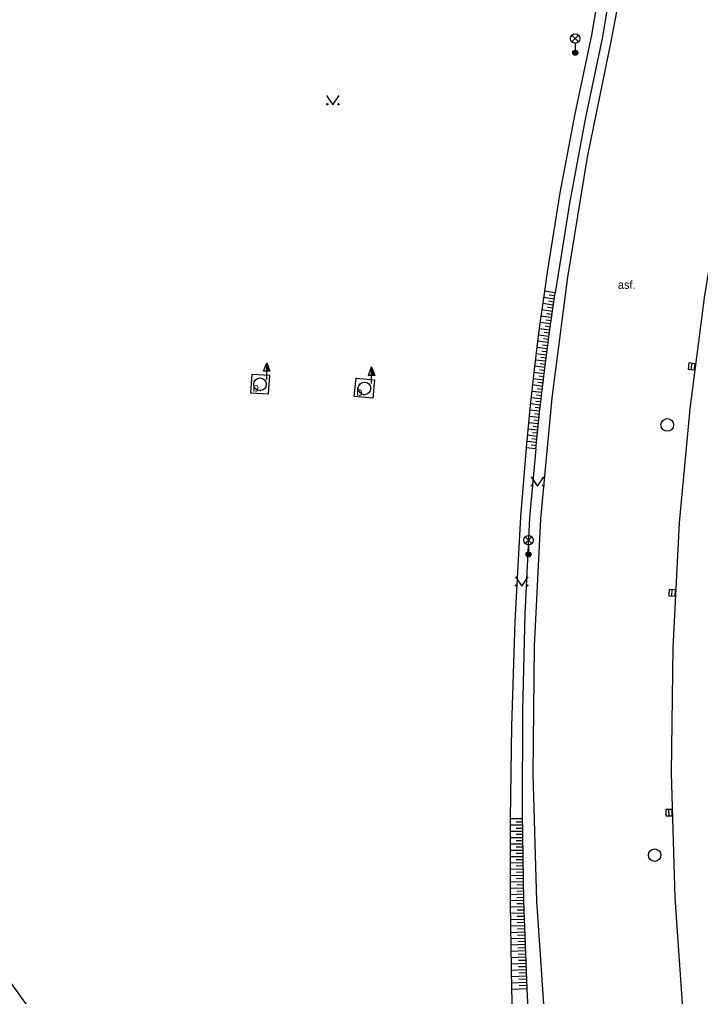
# Model space of a CAD drawing. Extents: x -596024 to -594475, y -1163820 to -1161957.
# Drawn here: x -594931.8 to -594877.7, y -1162768.8 to -1162691.2 of the extents above; entities that cross this region are included whole.
import ezdxf

# ---------------------------------------------------------------- set-up
doc = ezdxf.new("R2010")
doc.units = 0
for name, color, linetype in [('Level 10', 7, 'Continuous'), ('Level 11', 7, 'Continuous'), ('Level 14', 7, 'Continuous'), ('Level 15', 7, 'Continuous'), ('Level 23', 7, 'Continuous'), ('Level 25', 7, 'Continuous'), ('Level 27', 7, 'Continuous'), ('Level 33', 7, 'Continuous'), ('Level 36', 7, 'Continuous'), ('Level 40', 7, 'Continuous')]:
    doc.layers.add(name, color=color, linetype=linetype)

msp = doc.modelspace()

# ---------------------------------------------------------------- linework, layer by layer
at = {"layer": 'Level 10'}
for points in [[(-594878.54, -1162667.69), (-594881.4, -1162676.94), (-594882.97, -1162683.2), (-594884.79, -1162692.71)], [(-594884.79, -1162692.71), (-594886.7, -1162702.17), (-594888.28, -1162711.7), (-594889.52, -1162721.28), (-594890.41, -1162730.89)], [(-594874.05, -1162695.24), (-594875.88, -1162704.16), (-594877.39, -1162713.14), (-594878.56, -1162722.17), (-594879.41, -1162731.23)], [(-594890.41, -1162730.89), (-594890.92, -1162741.01), (-594891.03, -1162751.15), (-594890.74, -1162761.28), (-594890.05, -1162771.39)], [(-594879.41, -1162731.23), (-594879.92, -1162741.15), (-594880.03, -1162751.08), (-594879.75, -1162761.01), (-594879.07, -1162770.92)]]:
    msp.add_lwpolyline(points, dxfattribs=at)
at = {"layer": 'Level 11'}
for points in [[(-594913.36, -1162719.43), (-594913.45, -1162720.89)], [(-594911.93, -1162719.52), (-594913.36, -1162719.43)], [(-594912.02, -1162720.98), (-594911.93, -1162719.52)], [(-594905.22, -1162721.18), (-594905.07, -1162719.72)], [(-594905.07, -1162719.72), (-594903.6, -1162719.87)], [(-594903.6, -1162719.87), (-594903.75, -1162721.33)], [(-594913.45, -1162720.89), (-594912.02, -1162720.98)], [(-594903.75, -1162721.33), (-594905.22, -1162721.18)]]:
    msp.add_lwpolyline(points, dxfattribs=at)
at = {"layer": 'Level 14'}
for points in [[(-594885.9, -1162689.66), (-594886.37, -1162692.47)], [(-594885.08, -1162690.05), (-594885.49, -1162692.62)], [(-594886.37, -1162692.47), (-594887.7, -1162698.72)], [(-594885.49, -1162692.62), (-594886.87, -1162699.15)], [(-594887.7, -1162698.72), (-594888.88, -1162705)], [(-594886.87, -1162699.15), (-594888.09, -1162705.7)], [(-594888.88, -1162705), (-594889.89, -1162711.31)], [(-594888.09, -1162705.7), (-594889.26, -1162712.94)], [(-594889.89, -1162711.31), (-594890.11, -1162712.82)], [(-594890.11, -1162712.82), (-594890.54, -1162715.93), (-594890.92, -1162719.04), (-594891.27, -1162722.15), (-594891.57, -1162725.27)], [(-594890.8, -1162725.35), (-594890.47, -1162722.24), (-594890.1, -1162719.14), (-594889.7, -1162716.04), (-594889.26, -1162712.94)], [(-594891.57, -1162725.27), (-594892.02, -1162730.75)], [(-594890.8, -1162725.35), (-594891.3, -1162730.82)], [(-594892.02, -1162730.75), (-594892.46, -1162739.06)], [(-594891.3, -1162730.82), (-594891.66, -1162738.46)], [(-594891.66, -1162738.46), (-594891.85, -1162746.1)], [(-594892.46, -1162739.06), (-594892.73, -1162747.38)], [(-594891.85, -1162746.1), (-594891.88, -1162754.24)], [(-594892.73, -1162747.38), (-594892.84, -1162754.74)], [(-594892.84, -1162754.74), (-594892.83, -1162761.51), (-594892.72, -1162768.28)], [(-594891.88, -1162754.24), (-594891.76, -1162761.24), (-594891.51, -1162768.23)], [(-594892.72, -1162768.28), (-594892.63, -1162771.43)], [(-594891.51, -1162768.23), (-594891.35, -1162771.44)]]:
    msp.add_lwpolyline(points, dxfattribs=at)
at = {"layer": 'Level 15'}
for points in [[(-594889.26, -1162712.94), (-594890.11, -1162712.82)], [(-594889.33, -1162713.44), (-594890.18, -1162713.31)], [(-594889.37, -1162713.69), (-594889.79, -1162713.62)], [(-594889.29, -1162713.19), (-594889.72, -1162713.13)], [(-594889.47, -1162714.43), (-594890.32, -1162714.3)], [(-594889.4, -1162713.93), (-594890.25, -1162713.81)], [(-594889.44, -1162714.18), (-594889.86, -1162714.12)], [(-594889.61, -1162715.42), (-594890.45, -1162715.3)], [(-594889.54, -1162714.92), (-594890.39, -1162714.8)], [(-594889.58, -1162715.17), (-594890, -1162715.11)], [(-594889.51, -1162714.68), (-594889.93, -1162714.61)], [(-594889.68, -1162715.91), (-594890.52, -1162715.81)], [(-594889.71, -1162716.16), (-594890.13, -1162716.11)], [(-594889.64, -1162715.67), (-594890.06, -1162715.6)], [(-594889.81, -1162716.9), (-594890.65, -1162716.8)], [(-594889.75, -1162716.41), (-594890.58, -1162716.3)], [(-594889.78, -1162716.66), (-594890.19, -1162716.6)], [(-594889.88, -1162717.4), (-594890.71, -1162717.29)], [(-594889.91, -1162717.65), (-594890.32, -1162717.6)], [(-594889.84, -1162717.15), (-594890.26, -1162717.1)], [(-594890, -1162718.39), (-594890.83, -1162718.29)], [(-594889.94, -1162717.9), (-594890.77, -1162717.79)], [(-594889.97, -1162718.14), (-594890.38, -1162718.09)], [(-594890.07, -1162718.89), (-594890.89, -1162718.78)], [(-594890.1, -1162719.14), (-594890.5, -1162719.08)], [(-594890.04, -1162718.64), (-594890.44, -1162718.59)], [(-594890.19, -1162719.88), (-594891.01, -1162719.78)], [(-594890.13, -1162719.38), (-594890.95, -1162719.28)], [(-594890.16, -1162719.63), (-594890.56, -1162719.58)], [(-594890.31, -1162720.87), (-594891.12, -1162720.78)], [(-594890.25, -1162720.38), (-594891.06, -1162720.27)], [(-594890.28, -1162720.63), (-594890.68, -1162720.58)], [(-594890.22, -1162720.13), (-594890.63, -1162720.08)], [(-594890.37, -1162721.37), (-594891.17, -1162721.28)], [(-594890.34, -1162721.12), (-594890.74, -1162721.08)], [(-594890.48, -1162722.36), (-594891.28, -1162722.27)], [(-594890.42, -1162721.87), (-594891.23, -1162721.78)], [(-594890.45, -1162722.12), (-594890.85, -1162722.07)], [(-594890.4, -1162721.62), (-594890.79, -1162721.57)], [(-594890.54, -1162722.86), (-594891.33, -1162722.77)], [(-594890.56, -1162723.11), (-594890.95, -1162723.07)], [(-594890.51, -1162722.61), (-594890.9, -1162722.57)], [(-594890.64, -1162723.85), (-594891.43, -1162723.77)], [(-594890.59, -1162723.36), (-594891.38, -1162723.27)], [(-594890.62, -1162723.61), (-594891.01, -1162723.56)], [(-594890.7, -1162724.35), (-594891.48, -1162724.26)], [(-594890.72, -1162724.6), (-594891.11, -1162724.56)], [(-594890.67, -1162724.1), (-594891.06, -1162724.06)], [(-594890.8, -1162725.35), (-594891.57, -1162725.27)], [(-594890.75, -1162724.85), (-594891.53, -1162724.76)], [(-594890.77, -1162725.1), (-594891.16, -1162725.05)], [(-594891.88, -1162754.74), (-594892.84, -1162754.74)], [(-594891.87, -1162755.24), (-594892.85, -1162755.25)], [(-594891.88, -1162754.99), (-594892.35, -1162754.99)], [(-594891.87, -1162755.49), (-594892.35, -1162755.49)], [(-594891.87, -1162755.74), (-594892.85, -1162755.75)], [(-594891.86, -1162756.24), (-594892.85, -1162756.25)], [(-594891.86, -1162755.99), (-594892.35, -1162755.99)], [(-594891.86, -1162756.49), (-594892.35, -1162756.49)], [(-594891.85, -1162756.74), (-594892.85, -1162756.75)], [(-594891.85, -1162757.24), (-594892.85, -1162757.25)], [(-594891.85, -1162756.99), (-594892.35, -1162756.99)], [(-594891.84, -1162757.74), (-594892.85, -1162757.75)], [(-594891.84, -1162757.49), (-594892.35, -1162757.49)], [(-594891.83, -1162757.99), (-594892.34, -1162758)], [(-594891.83, -1162758.24), (-594892.85, -1162758.26)], [(-594891.82, -1162758.73), (-594892.85, -1162758.76)], [(-594891.82, -1162758.48), (-594892.34, -1162758.5)], [(-594891.81, -1162759.23), (-594892.85, -1162759.26)], [(-594891.81, -1162758.98), (-594892.33, -1162759)], [(-594891.81, -1162759.48), (-594892.32, -1162759.5)], [(-594891.8, -1162759.73), (-594892.85, -1162759.76)], [(-594891.79, -1162760.23), (-594892.84, -1162760.26)], [(-594891.79, -1162759.98), (-594892.31, -1162760)], [(-594891.78, -1162760.73), (-594892.84, -1162760.76)], [(-594891.78, -1162760.48), (-594892.31, -1162760.5)], [(-594891.77, -1162760.98), (-594892.3, -1162761)], [(-594891.76, -1162761.23), (-594892.84, -1162761.26)], [(-594891.75, -1162761.73), (-594892.83, -1162761.76)], [(-594891.76, -1162761.48), (-594892.29, -1162761.5)], [(-594891.74, -1162762.23), (-594892.83, -1162762.26)], [(-594891.74, -1162761.98), (-594892.28, -1162762)], [(-594891.73, -1162762.48), (-594892.27, -1162762.5)], [(-594891.72, -1162762.73), (-594892.82, -1162762.76)], [(-594891.7, -1162763.23), (-594892.81, -1162763.26)], [(-594891.71, -1162762.98), (-594892.26, -1162763)], [(-594891.69, -1162763.73), (-594892.81, -1162763.78)], [(-594891.67, -1162764.23), (-594892.8, -1162764.28)], [(-594891.7, -1162763.48), (-594892.25, -1162763.5)], [(-594891.68, -1162763.98), (-594892.24, -1162764)], [(-594891.65, -1162764.73), (-594892.79, -1162764.78)], [(-594891.66, -1162764.48), (-594892.23, -1162764.5)], [(-594891.64, -1162764.98), (-594892.21, -1162765)], [(-594891.64, -1162765.23), (-594892.78, -1162765.28)], [(-594891.62, -1162765.73), (-594892.77, -1162765.78)], [(-594891.63, -1162765.48), (-594892.2, -1162765.5)], [(-594891.6, -1162766.23), (-594892.76, -1162766.28)], [(-594891.61, -1162765.98), (-594892.18, -1162766)], [(-594891.59, -1162766.48), (-594892.17, -1162766.5)], [(-594891.58, -1162766.73), (-594892.75, -1162766.78)], [(-594891.56, -1162767.23), (-594892.74, -1162767.28)], [(-594891.57, -1162766.98), (-594892.15, -1162767)], [(-594891.53, -1162767.73), (-594892.73, -1162767.78)], [(-594891.54, -1162767.48), (-594892.14, -1162767.5)], [(-594891.52, -1162767.98), (-594892.12, -1162768)], [(-594891.51, -1162768.23), (-594892.72, -1162768.28)]]:
    msp.add_lwpolyline(points, dxfattribs=at)
at = {"layer": 'Level 23'}
msp.add_lwpolyline([(-594920.16, -1162797.38), (-594923.43, -1162784.55), (-594926.64, -1162775.9), (-594936.32, -1162762.45), (-594941.69, -1162753.93), (-594942.67, -1162750.76), (-594942.68, -1162746.07), (-594933.74, -1162698.76), (-594934.07, -1162695.98), (-594936.51, -1162694.37), (-594949.43, -1162691.63), (-594952.5, -1162690.54), (-594999.6, -1162670.42), (-595047.6, -1162650.36), (-595048.79, -1162649.56), (-595048.89, -1162648.47), (-595041.12, -1162630.45)], dxfattribs=at)
at = {"layer": 'Level 25'}
for p, q in [((-594912.422, -1162719.178), (-594912.17, -1162718.504)), ((-594912.17, -1162719.178), (-594912.422, -1162719.178)), ((-594912.17, -1162719.83), (-594912.17, -1162719.18)), ((-594904.092, -1162719.508), (-594903.84, -1162718.834)), ((-594903.84, -1162719.508), (-594904.092, -1162719.508)), ((-594903.84, -1162720.16), (-594903.84, -1162719.51))]:
    msp.add_line(p, q, dxfattribs=at)
for points in [[(-594911.92, -1162719.18), (-594912.17, -1162719.18), (-594912.17, -1162718.504), (-594912.17, -1162718.504)], [(-594911.977, -1162719.14), (-594912.13, -1162719.14), (-594912.13, -1162718.727)], [(-594912.035, -1162719.1), (-594912.09, -1162719.1), (-594912.09, -1162718.951)], [(-594903.59, -1162719.51), (-594903.84, -1162719.51), (-594903.84, -1162718.834), (-594903.84, -1162718.834)], [(-594903.647, -1162719.47), (-594903.8, -1162719.47), (-594903.8, -1162719.057)], [(-594903.705, -1162719.43), (-594903.76, -1162719.43), (-594903.76, -1162719.281)]]:
    msp.add_lwpolyline(points, close=True, dxfattribs=at)
at = {"layer": 'Level 27'}
for p, q in [((-594878.455, -1162719.037), (-594878.385, -1162718.543)), ((-594879.984, -1162737.03), (-594879.956, -1162736.53)), ((-594880.206, -1162754.5), (-594880.214, -1162754))]:
    msp.add_line(p, q, dxfattribs=at)
for points in [[(-594878.208, -1162719.073), (-594878.137, -1162718.578), (-594878.632, -1162718.507), (-594878.703, -1162719.002)], [(-594879.734, -1162737.043), (-594879.707, -1162736.544), (-594880.206, -1162736.517), (-594880.233, -1162737.016)], [(-594879.956, -1162754.496), (-594879.964, -1162753.996), (-594880.464, -1162754.004), (-594880.456, -1162754.504)]]:
    msp.add_lwpolyline(points, close=True, dxfattribs=at)
for centre in [(-594912.7, -1162720.21), (-594904.4, -1162720.54), (-594880.35, -1162723.44), (-594881.35, -1162757.62)]:
    msp.add_circle(centre, 0.5, dxfattribs=at)
at = {"layer": 'Level 33'}
for p, q in [((-594887.925, -1162693.02), (-594887.395, -1162692.49)), ((-594887.925, -1162692.49), (-594887.395, -1162693.02)), ((-594887.66, -1162693.13), (-594887.66, -1162693.88)), ((-594891.635, -1162732.87), (-594891.105, -1162732.34)), ((-594891.635, -1162732.34), (-594891.105, -1162732.87)), ((-594891.37, -1162732.98), (-594891.37, -1162733.73))]:
    msp.add_line(p, q, dxfattribs=at)
for centre, radius in [((-594887.66, -1162692.755), 0.375), ((-594887.66, -1162693.88), 0.2), ((-594887.66, -1162693.88), 0.145), ((-594887.66, -1162693.88), 0.0876), ((-594891.37, -1162732.605), 0.375), ((-594891.37, -1162733.73), 0.2), ((-594891.37, -1162733.73), 0.145), ((-594891.37, -1162733.73), 0.0876)]:
    msp.add_circle(centre, radius, dxfattribs=at)
at = {"layer": 'Level 36'}
for points in [[(-594907.41, -1162697.27), (-594906.91, -1162698.02), (-594906.41, -1162697.27)], [(-594891.15, -1162727.56), (-594890.65, -1162728.31), (-594890.15, -1162727.56)], [(-594892.41, -1162735.5), (-594891.91, -1162736.25), (-594891.41, -1162735.5)]]:
    msp.add_lwpolyline(points, dxfattribs=at)
for centre in [(-594907.36, -1162697.97), (-594906.461, -1162697.97), (-594891.1, -1162728.26), (-594890.201, -1162728.26), (-594892.36, -1162736.2), (-594891.461, -1162736.2)]:
    msp.add_circle(centre, 0.05, dxfattribs=at)

# ---------------------------------------------------------------- texts
at = {"layer": 'Level 40'}
for s, p in [('asf.', (-594884.27, -1162712.63)), ('b.', (-594913.28, -1162720.79)), ('b.', (-594905.05, -1162721.13))]:
    msp.add_text(s, height=0.65, dxfattribs=at).set_placement(p)

doc.saveas('drawing.dxf')
